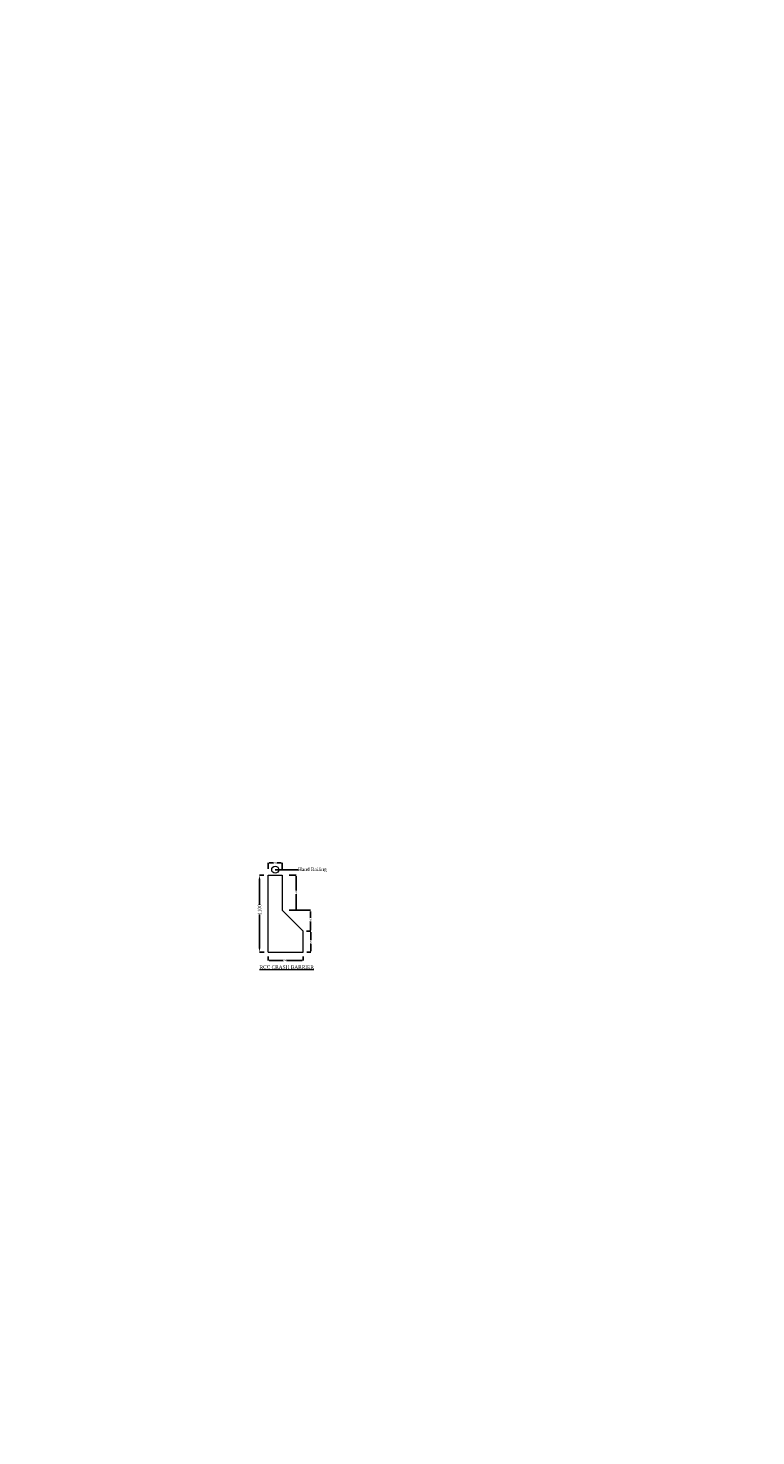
# Model space of a CAD drawing. Header units: millimetres. Extents: x -20950785 to 389010297, y -11535949 to 14056629.
# Tile 391 of 654: x 15616192 to 15824362, y -1792070 to -1389085. Entities that reach past the tile are written whole.
import ezdxf
from ezdxf import colors
from ezdxf.entities.mleader import LeaderData, LeaderLine
from ezdxf.math import Vec2, Vec3

# ---------------------------------------------------------------- set-up
doc = ezdxf.new("R2010")
doc.units = ezdxf.units.MM
doc.header["$LTSCALE"] = 60
doc.header["$MEASUREMENT"] = 0
doc.layers.add('TEXT', color=7, linetype='Continuous')
doc.styles.add('PDF Arial Bold', font='times.ttf')
doc.styles.add('style1', font='txt.shx', dxfattribs={"height": 1})
doc.dimstyles.get("Standard").update_dxf_attribs({"dimtxt": 400, "dimasz": 215, "dimexe": 0.18, "dimexo": 0.0625, "dimgap": 0.09, "dimtad": 0, "dimtih": 1, "dimtoh": 1, "dimdec": 0, "dimzin": 4, "dimdsep": 46, "dimtxsty": 'Standard', "dimblk": 'OPEN90', "dimcen": 0, "dimadec": 0, "dimazin": 1, "dimtfac": 1, "dimtdec": 0, "dimtix": 1, "dimtofl": 0, "dimtmove": 0, "dimatfit": 3, "dimldrblk": 'OPEN30', "dimfxl": 1, "dimtolj": 1, "dimtzin": 0, "dimarcsym": 0})

# ---------------------------------------------------------------- blocks, each defined once
blk = doc.blocks.new('*D2050')
at = {"color": 0, "linetype": 'Continuous', "lineweight": -2, "ltscale": 2, "transparency": 16777216}
for p, q in [((15683628, -1631577), (15682392, -1631577)), ((15682392, -1632577), (15682392, -1640050)), ((15682392, -1652577), (15682392, -1642777)), ((15683676, -1653577), (15682392, -1653577))]:
    blk.add_line(p, q, dxfattribs=at)
at = {"color": 0, "linetype": 'Continuous', "lineweight": 9, "ltscale": 2, "transparency": 16777216}
for points in [[(15682225, -1632577), (15682559, -1632577), (15682392, -1631577)], [(15682225, -1652577), (15682559, -1652577), (15682392, -1653577)]]:
    blk.add_solid(points, dxfattribs=at)
at = {"layer": 'Defpoints', "color": 0, "linetype": 'Continuous', "lineweight": 9, "ltscale": 2, "transparency": 16777216}
for p in [(15683628, -1631577), (15682392, -1653577), (15683676, -1653577)]:
    blk.add_point(p, dxfattribs=at)
at = {"color": 0, "linetype": 'Continuous', "lineweight": 9, "ltscale": 2, "transparency": 16777216, "insert": (15682392, -1641414), "char_height": 1000, "attachment_point": 5, "rotation": 90, "style": 'PDF Arial Bold'}
blk.add_mtext('\\A1;1100', dxfattribs=at)
blk = doc.blocks.new('*D2051')
at = {"color": 0, "linetype": 'Continuous', "lineweight": -2, "ltscale": 2, "transparency": 16777216}
for p, q in [((15684864, -1629796), (15684864, -1628015)), ((15685164, -1628016), (15686255, -1628016)), ((15688564, -1628016), (15687321, -1628016)), ((15688864, -1629796), (15688864, -1628015))]:
    blk.add_line(p, q, dxfattribs=at)
at = {"color": 0, "linetype": 'Continuous', "lineweight": 9, "ltscale": 2, "transparency": 16777216}
for points in [[(15685164, -1627966), (15685164, -1628066), (15684864, -1628016)], [(15688564, -1627966), (15688564, -1628066), (15688864, -1628016)]]:
    blk.add_solid(points, dxfattribs=at)
at = {"layer": 'Defpoints', "color": 0, "linetype": 'Continuous', "lineweight": 9, "ltscale": 2, "transparency": 16777216}
for p in [(15688864, -1628016), (15684864, -1629796), (15688864, -1629796)]:
    blk.add_point(p, dxfattribs=at)
at = {"color": 0, "linetype": 'Continuous', "lineweight": 9, "ltscale": 2, "transparency": 16777216, "insert": (15686788, -1628016), "char_height": 500, "attachment_point": 5, "style": 'PDF Arial Bold'}
blk.add_mtext('\\A1;200', dxfattribs=at)
blk = doc.blocks.new('*D2052')
at = {"color": 0, "linetype": 'Continuous', "lineweight": -2, "ltscale": 2, "transparency": 16777216}
for p, q in [((15690855, -1631577), (15692846, -1631577)), ((15692846, -1631877), (15692846, -1635958)), ((15692846, -1641325), (15692846, -1637004)), ((15690879, -1641625), (15692846, -1641625))]:
    blk.add_line(p, q, dxfattribs=at)
at = {"color": 0, "linetype": 'Continuous', "lineweight": 9, "ltscale": 2, "transparency": 16777216}
for points in [[(15692796, -1631877), (15692896, -1631877), (15692846, -1631577)], [(15692796, -1641325), (15692896, -1641325), (15692846, -1641625)]]:
    blk.add_solid(points, dxfattribs=at)
at = {"layer": 'Defpoints', "color": 0, "linetype": 'Continuous', "lineweight": 9, "ltscale": 2, "transparency": 16777216}
for p in [(15690855, -1631577), (15690879, -1641625), (15692846, -1641625)]:
    blk.add_point(p, dxfattribs=at)
at = {"color": 0, "linetype": 'Continuous', "lineweight": 9, "ltscale": 2, "transparency": 16777216, "insert": (15692846, -1636481), "char_height": 500, "attachment_point": 5, "rotation": 90, "style": 'PDF Arial Bold'}
blk.add_mtext('\\A1;500', dxfattribs=at)
blk = doc.blocks.new('*D2053')
at = {"color": 0, "linetype": 'Continuous', "lineweight": -2, "ltscale": 2, "transparency": 16777216}
for p, q in [((15692846, -1641625), (15696991, -1641625)), ((15696991, -1641925), (15696991, -1643740)), ((15695781, -1647577), (15696991, -1647577)), ((15696991, -1647277), (15696991, -1644792))]:
    blk.add_line(p, q, dxfattribs=at)
at = {"color": 0, "linetype": 'Continuous', "lineweight": 9, "ltscale": 2, "transparency": 16777216}
for points in [[(15696941, -1641925), (15697041, -1641925), (15696991, -1641625)], [(15696941, -1647277), (15697041, -1647277), (15696991, -1647577)]]:
    blk.add_solid(points, dxfattribs=at)
at = {"layer": 'Defpoints', "color": 0, "linetype": 'Continuous', "lineweight": 9, "ltscale": 2, "transparency": 16777216}
for p in [(15692846, -1641625), (15695781, -1647577), (15696991, -1647577)]:
    blk.add_point(p, dxfattribs=at)
at = {"color": 0, "linetype": 'Continuous', "lineweight": 9, "ltscale": 2, "transparency": 16777216, "insert": (15696991, -1644266), "char_height": 500, "attachment_point": 5, "rotation": 90, "style": 'PDF Arial Bold'}
blk.add_mtext('\\A1;300', dxfattribs=at)
blk = doc.blocks.new('*D2054')
at = {"color": 0, "linetype": 'Continuous', "lineweight": -2, "ltscale": 2, "transparency": 16777216}
for p, q in [((15695781, -1647577), (15697060, -1647577)), ((15697060, -1647877), (15697060, -1650178)), ((15697060, -1653277), (15697060, -1651229)), ((15695867, -1653577), (15697060, -1653577))]:
    blk.add_line(p, q, dxfattribs=at)
at = {"color": 0, "linetype": 'Continuous', "lineweight": 9, "ltscale": 2, "transparency": 16777216}
for points in [[(15697010, -1647877), (15697110, -1647877), (15697060, -1647577)], [(15697010, -1653277), (15697110, -1653277), (15697060, -1653577)]]:
    blk.add_solid(points, dxfattribs=at)
at = {"layer": 'Defpoints', "color": 0, "linetype": 'Continuous', "lineweight": 9, "ltscale": 2, "transparency": 16777216}
for p in [(15695781, -1647577), (15695867, -1653577), (15697060, -1653577)]:
    blk.add_point(p, dxfattribs=at)
at = {"color": 0, "linetype": 'Continuous', "lineweight": 9, "ltscale": 2, "transparency": 16777216, "insert": (15697060, -1650704), "char_height": 500, "attachment_point": 5, "rotation": 90, "style": 'PDF Arial Bold'}
blk.add_mtext('\\A1;300', dxfattribs=at)
blk = doc.blocks.new('*D2055')
at = {"color": 0, "linetype": 'Continuous', "lineweight": -2, "ltscale": 2, "transparency": 16777216}
for p, q in [((15684864, -1654801), (15684864, -1656026)), ((15685164, -1656026), (15689054, -1656026)), ((15694564, -1656026), (15690100, -1656026)), ((15694864, -1654801), (15694864, -1656026))]:
    blk.add_line(p, q, dxfattribs=at)
at = {"color": 0, "linetype": 'Continuous', "lineweight": 9, "ltscale": 2, "transparency": 16777216}
for points in [[(15685164, -1655976), (15685164, -1656076), (15684864, -1656026)], [(15694564, -1655976), (15694564, -1656076), (15694864, -1656026)]]:
    blk.add_solid(points, dxfattribs=at)
at = {"layer": 'Defpoints', "color": 0, "linetype": 'Continuous', "lineweight": 9, "ltscale": 2, "transparency": 16777216}
for p in [(15684864, -1654801), (15694864, -1654801), (15694864, -1656026)]:
    blk.add_point(p, dxfattribs=at)
at = {"color": 0, "linetype": 'Continuous', "lineweight": 9, "ltscale": 2, "transparency": 16777216, "insert": (15689577, -1656026), "char_height": 500, "attachment_point": 5, "style": 'PDF Arial Bold'}
blk.add_mtext('\\A1;500', dxfattribs=at)

msp = doc.modelspace()

# ---------------------------------------------------------------- linework, layer by layer
at = {"color": 7, "linetype": 'Continuous', "lineweight": 9, "ltscale": 2}
for p, q in [((15684864, -1653576.5), (15684864, -1631576.5)), ((15684864, -1631576.5), (15688864, -1631576.5)), ((15688864, -1631576.5), (15688864, -1641576.5)), ((15688864, -1641576.5), (15694864, -1647576.5)), ((15694864, -1653576.5), (15694864, -1647576.5)), ((15684864, -1653576.5), (15694864, -1653576.5))]:
    msp.add_line(p, q, dxfattribs=at)
msp.add_circle((15686864, -1630016.5), 1000, dxfattribs=at)

# ---------------------------------------------------------------- texts
at = {"linetype": 'Continuous', "lineweight": 9, "attachment_point": 1, "style": 'style1'}
for s, insert, char_height, width in [('\\pi37433.97777;{\\fVerdana|b0|i0|c0|p34;CONSTRUCTION OF HIGH  LEVEL BRIDGE ACROSS \\P\\pi13491.73465;KALIBEDA NALLA IN KM-2/10 ON MAKDI-HIRAPUR ROAD.\\fTimes New Roman|b0|i0|c0|p18;   }', (14548796.31, -1389262.61, -64476.19), 10000, 426432.7641), ('\\pi6024.46095;{\\fTimes New Roman|b0|i0|c0|p18;\\LELEVATION OF PIER \\P\\pi3569.25186;ALONG CURRENT DIRECTION  }', (11296226.84, -1573923.48), 750, 22678.6984)]:
    msp.add_mtext(s, dxfattribs=dict(at, insert=insert, char_height=char_height, width=width))
at = {"linetype": 'Continuous', "lineweight": 9, "attachment_point": 1}
for s, insert, char_height, width in [('\\pi7448.80773;{\\fTimes New Roman|b0|i0|c0|p18;\\LCertified that the boring details  shown are correct.}', (12359942, -1472477.59), 1915.15152, 72153.3279), ('\\pi7448.80773;{\\fTimes New Roman|b0|i0|c0|p18;\\LCertified that the boring details  shown are correct.}', (12463812.32, -1576321.57), 1915.15152, 72153.3279), ('\\pi5418.09167,t45718.09167;{\\fTimes New Roman|b0|i0|c0|p18;\\L ELEVATION OF \\P\\pi2504.57329,t42804.57329;ABUTMENT ELEMENT \\P\\pi7381.21352,t47681.21352;DIRECTION}', (12166780.87, -1584775.46), 1300, 25045.2677), ('\\pi5418.09167,t45718.09167;{\\fTimes New Roman|b0|i0|c0|p18;\\L ELEVATION OF \\P\\pi2504.57329,t42804.57329;ABUTMENT ELEMENT \\P\\pi7381.21352,t47681.21352;DIRECTION}', (13524705.37, -1584775.46), 1300, 25045.2677), ('\\pi5418.09167,t45718.09167;{\\fTimes New Roman|b0|i0|c0|p18;\\L ELEVATION OF \\P\\pi2504.57329,t42804.57329;ABUTMENT ELEMENT \\P\\pi7381.21352,t47681.21352;DIRECTION}', (14751303.87, -1584775.46), 1300, 25045.2677), ('\\pi7448.80773;{\\fTimes New Roman|b0|i0|c0|p18;\\LCertified that the boring details  shown are correct.}', (11996265.89, -1637530.04), 1915.15152, 72153.3279), ('\\pi7448.80773;{\\fTimes New Roman|b0|i0|c0|p18;\\LCertified that the boring details  shown are correct.}', (13354190.39, -1637530.04), 1915.15152, 72153.3279), ('\\pi7448.80773;{\\fTimes New Roman|b0|i0|c0|p18;\\LCertified that the boring details  shown are correct.}', (14580788.89, -1637530.04), 1915.15152, 72153.3279), ('{\\fTimes New Roman|b0|i0|c0|p18;\\LRCC CRASH BARRIER}', (15682394.95, -1657379.5), 1000, 23943.5244), ('\\pi10158.44613,t63131.39988;{\\fTimes New Roman|b0|i0|c0|p18;\\H1.1574x;\\L \\H1.35001x;ELEVATION OF \\P\\pi4046.73684,t57019.6906;ABUTMENT ELEMENT \\P\\pi14062.64478,t67035.59854;DIRECTION}', (12497583.67, -1697651.87), 1708.805, 49244.7449), ('\\pi7448.80773;{\\fTimes New Roman|b0|i0|c0|p18;\\LCertified that the boring details  shown are correct.}', (15409101.88, -1786309.28), 1915.15152, 72153.3279)]:
    msp.add_mtext(s, dxfattribs=dict(at, insert=insert, char_height=char_height, width=width))
at = {"color": 7, "linetype": 'Continuous', "lineweight": 9, "ltscale": 2, "attachment_point": 1, "style": 'PDF Arial Bold'}
for s, width, insert, char_height in [('\\pi1240.70522,t5740.70522;Moderately \\P\\pi690.45288,t5190.45288;Stronge Rock', 8577.0125, (14606815.67, -1615916.65), 900), ('\\pi177.36133,t5177.36133;Sandy Silty \\P\\pi2423.57618,t7423.57618;Soil', 7104.5424, (15447520.46, -1724014.85), 1000), ('\\pi177.36133,t5177.36133;Sandy Silty \\P\\pi2423.57618,t7423.57618;Soil', 7104.5424, (15511377.46, -1724014.85), 1000)]:
    msp.add_mtext_dynamic_manual_height_columns(s, width=width, gutter_width=1, heights=[0], dxfattribs=dict(at, insert=insert, char_height=char_height))
at = {"layer": 'TEXT', "linetype": 'Continuous', "lineweight": 9, "char_height": 1300, "attachment_point": 1}
for s, insert, width in [('\\pi2427.77062;{\\fTimes New Roman|b0|i0|c0|p18;\\LELEVATION OF PIER \\P\\pi3593.74034;ALONG CURRENT \\P\\pi6498.82325;DIRECTION  }', (12201657.42, -1570888.18), 23280.4872), ('\\pi1974.11068;{\\fTimes New Roman|b0|i0|c0|p18;\\LELEVATION OF PIER \\P\\pi3681.82517;ALONG TRAFFIC  \\P\\pi6045.16331;DIRECTION  }', (12222299.86, -1571340.89), 22373.1673), ('\\pi2427.77062;{\\fTimes New Roman|b0|i0|c0|p18;\\LELEVATION OF PIER \\P\\pi3593.74034;ALONG CURRENT \\P\\pi6498.82325;DIRECTION  }', (13559581.92, -1570888.18), 23280.4872), ('\\pi1974.11068;{\\fTimes New Roman|b0|i0|c0|p18;\\LELEVATION OF PIER \\P\\pi3681.82517;ALONG TRAFFIC  \\P\\pi6045.16331;DIRECTION  }', (13580224.36, -1571340.89), 22373.1673), ('\\pi2427.77062;{\\fTimes New Roman|b0|i0|c0|p18;\\LELEVATION OF PIER \\P\\pi3593.74034;ALONG CURRENT \\P\\pi6498.82325;DIRECTION  }', (14786180.42, -1570888.18), 23280.4872), ('\\pi1974.11068;{\\fTimes New Roman|b0|i0|c0|p18;\\LELEVATION OF PIER \\P\\pi3681.82517;ALONG TRAFFIC  \\P\\pi6045.16331;DIRECTION  }', (14806822.86, -1571340.89), 22373.1673), ('\\pi2427.77062;{\\fTimes New Roman|b0|i0|c0|p18;\\LELEVATION OF PIER \\P\\pi3593.74034;ALONG CURRENT \\P\\pi6498.82325;DIRECTION  }', (15360275.45, -1757012.17), 23280.4872), ('\\pi1974.11068;{\\fTimes New Roman|b0|i0|c0|p18;\\LELEVATION OF PIER \\P\\pi3681.82517;ALONG TRAFFIC  \\P\\pi6045.16331;DIRECTION  }', (15380917.89, -1757464.88), 22373.1673)]:
    msp.add_mtext(s, dxfattribs=dict(at, insert=insert, width=width))

# ---------------------------------------------------------------- dimensions: what is measured, and where the dimension line sits
at = {"color": 7, "linetype": 'Continuous', "lineweight": 9, "ltscale": 2}
for base, p1, p2, text, picture, middle in [((15688864, -1628015.5), (15684864, -1629795.88), (15688864, -1629795.88), '200', '*D2051', (15686787.82, -1628015.5)), ((15694864, -1656025.5), (15684864, -1654801.12), (15694864, -1654801.12), '500', '*D2055', (15689577, -1656025.5))]:
    dim = msp.add_linear_dim(base=base, p1=p1, p2=p2, text=text, dimstyle='Standard', override={"dimtxt": 500, "dimasz": 300, "dimtxsty": 'PDF Arial Bold', "dimfxl": 300}, dxfattribs=at)
    dim.commit()
    dim.dimension.update_dxf_attribs({"geometry": picture, "text_midpoint": middle, "dimtype": 160})
for base, p1, p2, text, override, picture, middle in [((15682392, -1653576.5), (15683627.88, -1631576.5), (15683675.88, -1653576.5), '1100', {"dimtxt": 1000, "dimasz": 1000, "dimtxsty": 'PDF Arial Bold', "dimfxl": 300}, '*D2050', (15682392, -1641413.5)), ((15692845.5, -1641624.5), (15690854.87, -1631576.5), (15690878.87, -1641624.5), '500', {"dimtxt": 500, "dimasz": 300, "dimtxsty": 'PDF Arial Bold', "dimfxl": 300}, '*D2052', (15692845.5, -1636481)), ((15696991, -1647576.5), (15692845.68, -1641624.5), (15695781, -1647576.5), '300', {"dimtxt": 500, "dimasz": 300, "dimtxsty": 'PDF Arial Bold', "dimfxl": 300}, '*D2053', (15696991, -1644266)), ((15697060, -1653576.5), (15695781, -1647576.5), (15695867, -1653576.5), '300', {"dimtxt": 500, "dimasz": 300, "dimtxsty": 'PDF Arial Bold', "dimfxl": 300}, '*D2054', (15697060, -1650703.5))]:
    dim = msp.add_linear_dim(base=base, p1=p1, p2=p2, angle=90, text=text, dimstyle='Standard', override=override, dxfattribs=at)
    dim.commit()
    dim.dimension.update_dxf_attribs({"geometry": picture, "text_midpoint": middle, "dimtype": 160, "text_rotation": 90})

# ---------------------------------------------------------------- leaders
ml = msp.add_multileader_mtext('Standard', dxfattribs=at)
ml.set_content('Hand Railing', color=7, style='PDF Arial Bold')
ml.set_leader_properties()
ml.build(insert=Vec2(0, 0))
ml.multileader.update_dxf_attribs({"text_right_attachment_type": 6, "dogleg_length": 0.36, "arrow_head_size": 0.18})
ctx = ml.context
ctx.base_point, ctx.char_height, ctx.arrow_head_size, ctx.landing_gap_size, ctx.plane_origin = Vec3(15693391.36, -1630016.5), 1000, 0.18, 0.09, Vec3(15686864, -1630016.5)
ctx.right_attachment = 6
notes = []
notes.append((ctx, [(0, (1, 1, 0), (15693391, -1630016.5), (1, 0), 0.36, [(0, [(15686864, -1630016.5)], 0, [])])]))
ctx.mtext.insert, ctx.mtext.flow_direction = Vec3(15693391.45, -1629357.16), 5
for ctx, leaders in notes:
    for number, flags, end, landing, length, lines in leaders:
        leader = LeaderData()
        leader.index, (leader.has_last_leader_line, leader.has_dogleg_vector, leader.attachment_direction) = number, flags
        leader.last_leader_point, leader.dogleg_vector, leader.dogleg_length = Vec3(end), Vec3(landing), length
        for number, points, colour, breaks in lines:
            line = LeaderLine()
            line.index, line.vertices, line.color, line.breaks = number, Vec3.list(points), colors.encode_raw_color(colour), breaks
            leader.lines.append(line)
        ctx.leaders.append(leader)

doc.saveas('drawing.dxf')
